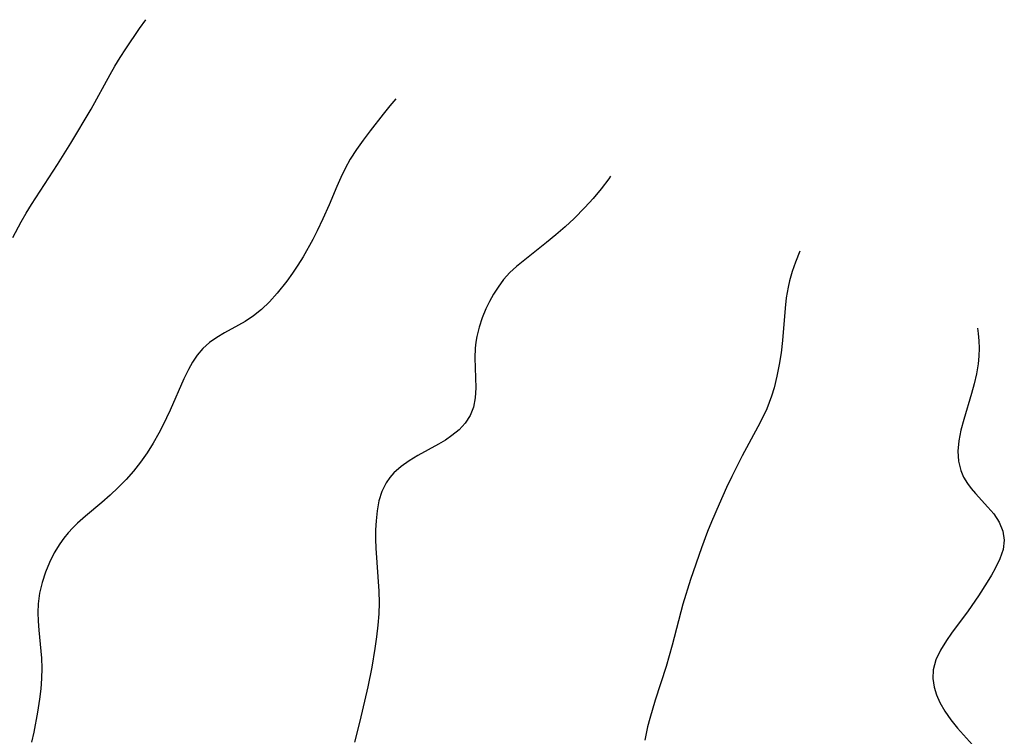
# Model space of a CAD drawing. Header units: metres. Extents: x 1073367 to 1082519, y 1569854 to 1574957.
# Tile 635 of 656: x 1078900 to 1079054, y 1574493 to 1574605. Entities that reach past the tile are written whole.
import ezdxf

# ---------------------------------------------------------------- set-up
doc = ezdxf.new("R2010")
doc.units = ezdxf.units.M
doc.layers.add('CGG_CurvaNivelLidar_v1', color=253, linetype='Continuous', lineweight=30)

msp = doc.modelspace()

# ---------------------------------------------------------------- linework, layer by layer
at = {"layer": 'CGG_CurvaNivelLidar_v1'}
for p, q in [((1078918.6403, 1574603.3683, 76), (1078919.6246, 1574604.7639, 76)), ((1078916.5008, 1574600.2089, 76), (1078918.6403, 1574603.3683, 76)), ((1078915.6239, 1574598.8508, 76), (1078916.5008, 1574600.2089, 76)), ((1078914.7839, 1574597.4726, 76), (1078915.6239, 1574598.8508, 76)), ((1078914.0652, 1574596.2087, 76), (1078914.7839, 1574597.4726, 76)), ((1078911.0785, 1574590.7917, 76), (1078914.0652, 1574596.2087, 76)), ((1078957.764, 1574591.2994, 76.5), (1078956.7142, 1574590.0064, 76.5)), ((1078958.6894, 1574592.3797, 76.5), (1078957.764, 1574591.2994, 76.5)), ((1078907.9173, 1574585.4589, 76), (1078911.0785, 1574590.7917, 76)), ((1078956.7142, 1574590.0064, 76.5), (1078954.6751, 1574587.3807, 76.5)), ((1078954.6751, 1574587.3807, 76.5), (1078953.5913, 1574585.929, 76.5)), ((1078905.8438, 1574582.1201, 76), (1078907.9173, 1574585.4589, 76)), ((1078953.5913, 1574585.929, 76.5), (1078952.5528, 1574584.4536, 76.5)), ((1078952.5528, 1574584.4536, 76.5), (1078951.5897, 1574582.9346, 76.5)), ((1078901.7627, 1574575.8548, 76), (1078905.8438, 1574582.1201, 76)), ((1078951.5897, 1574582.9346, 76.5), (1078950.8055, 1574581.5105, 76.5)), ((1078950.8055, 1574581.5105, 76.5), (1078950.1267, 1574580.1144, 76.5)), ((1078992.238, 1574580.2968, 77), (1078991.9661, 1574579.8846, 77)), ((1078949.4928, 1574578.6913, 76.5), (1078948.2739, 1574575.8077, 76.5)), ((1078950.1267, 1574580.1144, 76.5), (1078949.4928, 1574578.6913, 76.5)), ((1078991.9661, 1574579.8846, 77), (1078990.8052, 1574578.3231, 77)), ((1078990.8052, 1574578.3231, 77), (1078989.5567, 1574576.8247, 77)), ((1078900.9344, 1574574.5228, 76), (1078901.7627, 1574575.8548, 76)), ((1078948.2739, 1574575.8077, 76.5), (1078947.3023, 1574573.6036, 76.5)), ((1078989.5567, 1574576.8247, 77), (1078988.2363, 1574575.3846, 77)), ((1078900.1438, 1574573.1701, 76), (1078900.9344, 1574574.5228, 76)), ((1078988.2363, 1574575.3846, 77), (1078986.549, 1574573.7039, 77)), ((1078898.8618, 1574570.722, 76), (1078900.1438, 1574573.1701, 76)), ((1078947.3023, 1574573.6036, 76.5), (1078946.4135, 1574571.755, 76.5)), ((1078986.549, 1574573.7039, 77), (1078985.1427, 1574572.4006, 77)), ((1078946.4135, 1574571.755, 76.5), (1078945.7058, 1574570.3784, 76.5)), ((1078983.7094, 1574571.1416, 77), (1078982.26, 1574569.927, 77)), ((1078985.1427, 1574572.4006, 77), (1078983.7094, 1574571.1416, 77)), ((1078945.7058, 1574570.3784, 76.5), (1078944.1987, 1574567.6865, 76.5)), ((1078982.26, 1574569.927, 77), (1078977.5367, 1574566.1604, 77)), ((1079021.8245, 1574568.5524, 77.5), (1079021.1447, 1574566.8398, 77.5)), ((1078943.3966, 1574566.3809, 76.5), (1078942.5582, 1574565.1094, 76.5)), ((1078944.1987, 1574567.6865, 76.5), (1078943.3966, 1574566.3809, 76.5)), ((1079021.1447, 1574566.8398, 77.5), (1079020.6443, 1574565.3888, 77.5)), ((1078942.5582, 1574565.1094, 76.5), (1078941.6787, 1574563.8797, 76.5)), ((1078976.5019, 1574565.2131, 77), (1078975.5461, 1574564.129, 77)), ((1078977.5367, 1574566.1604, 77), (1078976.5019, 1574565.2131, 77)), ((1079020.6443, 1574565.3888, 77.5), (1079020.219, 1574563.9219, 77.5)), ((1078941.6787, 1574563.8797, 76.5), (1078940.1606, 1574561.9899, 76.5)), ((1078975.5461, 1574564.129, 77), (1078974.6818, 1574562.9517, 77)), ((1079020.219, 1574563.9219, 77.5), (1079019.992, 1574562.9447, 77.5)), ((1078940.1606, 1574561.9899, 76.5), (1078938.9749, 1574560.6763, 76.5)), ((1078973.9788, 1574561.8635, 77), (1078973.3312, 1574560.7306, 77)), ((1078974.6818, 1574562.9517, 77), (1078973.9788, 1574561.8635, 77)), ((1079019.992, 1574562.9447, 77.5), (1079019.711, 1574561.3023, 77.5)), ((1078938.9749, 1574560.6763, 76.5), (1078937.7214, 1574559.4665, 76.5)), ((1078973.3312, 1574560.7306, 77), (1078972.7512, 1574559.5556, 77)), ((1079019.711, 1574561.3023, 77.5), (1079019.5175, 1574559.6396, 77.5)), ((1078937.7214, 1574559.4665, 76.5), (1078936.4851, 1574558.4695, 76.5)), ((1078972.7512, 1574559.5556, 77), (1078972.1808, 1574558.1512, 77)), ((1079019.5175, 1574559.6396, 77.5), (1079019.1099, 1574554.5929, 77.5)), ((1078935.1827, 1574557.5959, 76.5), (1078934.0999, 1574556.9789, 76.5)), ((1078936.4851, 1574558.4695, 76.5), (1078935.1827, 1574557.5959, 76.5)), ((1078972.1808, 1574558.1512, 77), (1078971.718, 1574556.7076, 77)), ((1078931.9178, 1574555.8178, 76.5), (1078930.7206, 1574555.0995, 76.5)), ((1078934.0999, 1574556.9789, 76.5), (1078931.9178, 1574555.8178, 76.5)), ((1078971.718, 1574556.7076, 77), (1078971.3657, 1574555.2386, 77)), ((1079049.5895, 1574556.5336, 78), (1079049.7116, 1574555.6917, 78)), ((1079049.7116, 1574555.6917, 78), (1079049.8221, 1574554.5438, 78)), ((1078929.5923, 1574554.2876, 76.5), (1078928.5627, 1574553.3538, 76.5)), ((1078930.7206, 1574555.0995, 76.5), (1078929.5923, 1574554.2876, 76.5)), ((1078971.2088, 1574554.3329, 77), (1078971.1023, 1574553.4239, 77)), ((1078971.3657, 1574555.2386, 77), (1078971.2088, 1574554.3329, 77)), ((1079019.1099, 1574554.5929, 77.5), (1079018.8934, 1574552.6628, 77.5)), ((1079049.8221, 1574554.5438, 78), (1079049.8657, 1574553.3939, 78)), ((1078928.5627, 1574553.3538, 76.5), (1078927.6527, 1574552.2962, 76.5)), ((1078971.1023, 1574553.4239, 77), (1078971.0388, 1574551.88, 77)), ((1079018.8934, 1574552.6628, 77.5), (1079018.614, 1574550.8309, 77.5)), ((1079049.8657, 1574553.3939, 78), (1079049.8242, 1574552.1647, 78)), ((1078926.9262, 1574551.2335, 76.5), (1078926.2771, 1574550.0958, 76.5)), ((1078927.6527, 1574552.2962, 76.5), (1078926.9262, 1574551.2335, 76.5)), ((1078971.0388, 1574551.88, 77), (1078971.1796, 1574547.2068, 77)), ((1079049.6973, 1574550.9375, 78), (1079049.4308, 1574549.389, 78)), ((1079049.8242, 1574552.1647, 78), (1079049.6973, 1574550.9375, 78)), ((1078926.2771, 1574550.0958, 76.5), (1078925.5489, 1574548.614, 76.5)), ((1079018.614, 1574550.8309, 77.5), (1079018.256, 1574549.0169, 77.5)), ((1079049.4308, 1574549.389, 78), (1079049.0745, 1574547.8505, 78)), ((1078925.5489, 1574548.614, 76.5), (1078923.4509, 1574543.7349, 76.5)), ((1079018.256, 1574549.0169, 77.5), (1079017.8079, 1574547.2285, 77.5)), ((1079049.0745, 1574547.8505, 78), (1079048.6578, 1574546.3242, 78)), ((1078971.1796, 1574547.2068, 77), (1078971.1089, 1574545.6567, 77)), ((1079017.8079, 1574547.2285, 77.5), (1079017.4028, 1574545.907, 77.5)), ((1079048.6578, 1574546.3242, 78), (1079047.4379, 1574542.2453, 78)), ((1078971.1089, 1574545.6567, 77), (1078970.8345, 1574544.1847, 77)), ((1079017.4028, 1574545.907, 77.5), (1079016.6616, 1574543.9383, 77.5)), ((1078923.4509, 1574543.7349, 76.5), (1078922.2951, 1574541.3224, 76.5)), ((1078970.8345, 1574544.1847, 77), (1078970.3146, 1574542.8873, 77)), ((1079016.6616, 1574543.9383, 77.5), (1079016.0082, 1574542.5139, 77.5)), ((1078969.5505, 1574541.7, 77), (1078968.5929, 1574540.6604, 77)), ((1078970.3146, 1574542.8873, 77), (1078969.5505, 1574541.7, 77)), ((1079016.0082, 1574542.5139, 77.5), (1079015.2908, 1574541.1137, 77.5)), ((1079047.4379, 1574542.2453, 78), (1079047.004, 1574540.5764, 78)), ((1078921.6665, 1574540.1347, 76.5), (1078920.7742, 1574538.5754, 76.5)), ((1078922.2951, 1574541.3224, 76.5), (1078921.6665, 1574540.1347, 76.5)), ((1078968.5929, 1574540.6604, 77), (1078967.469, 1574539.7316, 77)), ((1079015.2908, 1574541.1137, 77.5), (1079012.8429, 1574536.5926, 77.5)), ((1079047.004, 1574540.5764, 78), (1079046.6812, 1574538.9295, 78)), ((1078966.4381, 1574539.0331, 77), (1078965.3466, 1574538.382, 77)), ((1078967.469, 1574539.7316, 77), (1078966.4381, 1574539.0331, 77)), ((1079046.6812, 1574538.9295, 78), (1079046.5336, 1574537.3127, 78)), ((1078919.8191, 1574537.0537, 76.5), (1078918.7955, 1574535.5796, 76.5)), ((1078920.7742, 1574538.5754, 76.5), (1078919.8191, 1574537.0537, 76.5)), ((1078965.3466, 1574538.382, 77), (1078962.159, 1574536.6332, 77)), ((1079046.5336, 1574537.3127, 78), (1079046.6226, 1574535.7651, 78)), ((1078918.7955, 1574535.5796, 76.5), (1078917.6934, 1574534.1664, 76.5)), ((1078960.791, 1574535.8145, 77), (1078959.5145, 1574534.9112, 77)), ((1078962.159, 1574536.6332, 77), (1078960.791, 1574535.8145, 77)), ((1079012.8429, 1574536.5926, 77.5), (1079011.2136, 1574533.3664, 77.5)), ((1079046.6226, 1574535.7651, 78), (1079046.9768, 1574534.2891, 78)), ((1078917.6934, 1574534.1664, 76.5), (1078916.544, 1574532.8672, 76.5)), ((1078959.5145, 1574534.9112, 77), (1078958.3887, 1574533.8943, 77)), ((1079046.9768, 1574534.2891, 78), (1079047.4295, 1574533.2468, 78)), ((1078916.544, 1574532.8672, 76.5), (1078915.3274, 1574531.6283, 76.5)), ((1078957.7542, 1574533.164, 77), (1078957.2067, 1574532.3748, 77)), ((1078958.3887, 1574533.8943, 77), (1078957.7542, 1574533.164, 77)), ((1079011.2136, 1574533.3664, 77.5), (1079010.3992, 1574531.6463, 77.5)), ((1079047.4295, 1574533.2468, 78), (1079048.0169, 1574532.2605, 78)), ((1078915.3274, 1574531.6283, 76.5), (1078914.0604, 1574530.4408, 76.5)), ((1078956.5332, 1574531.0085, 77), (1078956.0688, 1574529.526, 77)), ((1078957.2067, 1574532.3748, 77), (1078956.5332, 1574531.0085, 77)), ((1079010.3992, 1574531.6463, 77.5), (1079009.21, 1574529.0286, 77.5)), ((1079048.0169, 1574532.2605, 78), (1079048.6124, 1574531.4451, 78)), ((1079048.6124, 1574531.4451, 78), (1079049.2649, 1574530.6652, 78)), ((1078914.0604, 1574530.4408, 76.5), (1078912.7571, 1574529.2982, 76.5)), ((1078956.0688, 1574529.526, 77), (1078955.7846, 1574528.0027, 77)), ((1079049.2649, 1574530.6652, 78), (1079051.2237, 1574528.5683, 78)), ((1078912.7571, 1574529.2982, 76.5), (1078910.2038, 1574527.1548, 76.5)), ((1078955.7846, 1574528.0027, 77), (1078955.6163, 1574526.4194, 77)), ((1079009.21, 1574529.0286, 77.5), (1079008.0135, 1574526.2341, 77.5)), ((1079051.2237, 1574528.5683, 78), (1079052.1254, 1574527.5016, 78)), ((1078910.2038, 1574527.1548, 76.5), (1078908.9767, 1574526.0533, 76.5)), ((1078955.6163, 1574526.4194, 77), (1078955.5336, 1574525.0045, 77)), ((1079052.1254, 1574527.5016, 78), (1079052.9788, 1574526.1901, 78)), ((1078908.217, 1574525.3018, 76.5), (1078907.498, 1574524.5183, 76.5)), ((1078908.9767, 1574526.0533, 76.5), (1078908.217, 1574525.3018, 76.5)), ((1078955.5336, 1574525.0045, 77), (1078955.5111, 1574523.5647, 77)), ((1079007.4168, 1574524.7485, 77.5), (1079006.449, 1574522.1705, 77.5)), ((1079008.0135, 1574526.2341, 77.5), (1079007.4168, 1574524.7485, 77.5)), ((1079052.9788, 1574526.1901, 78), (1079053.5595, 1574524.8079, 78)), ((1079053.5595, 1574524.8079, 78), (1079053.7851, 1574523.3787, 78)), ((1078906.8155, 1574523.6861, 76.5), (1078906.1868, 1574522.8176, 76.5)), ((1078907.498, 1574524.5183, 76.5), (1078906.8155, 1574523.6861, 76.5)), ((1078955.5111, 1574523.5647, 77), (1078955.5533, 1574522.1148, 77)), ((1079053.7851, 1574523.3787, 78), (1079053.5977, 1574521.9397, 78)), ((1078906.1868, 1574522.8176, 76.5), (1078905.3219, 1574521.3988, 76.5)), ((1078955.5533, 1574522.1148, 77), (1078956.0311, 1574515.4055, 77)), ((1079006.449, 1574522.1705, 77.5), (1079004.7501, 1574517.2163, 77.5)), ((1079053.5977, 1574521.9397, 78), (1079053.0883, 1574520.4717, 78)), ((1078905.3219, 1574521.3988, 76.5), (1078904.5814, 1574519.9123, 76.5)), ((1079053.0883, 1574520.4717, 78), (1079052.3617, 1574518.9695, 78)), ((1078904.5814, 1574519.9123, 76.5), (1078903.9549, 1574518.3751, 76.5)), ((1079052.3617, 1574518.9695, 78), (1079051.7682, 1574517.895, 78)), ((1078903.9549, 1574518.3751, 76.5), (1078903.4302, 1574516.7604, 76.5)), ((1079004.7501, 1574517.2163, 77.5), (1079003.5493, 1574513.3795, 77.5)), ((1079051.7682, 1574517.895, 78), (1079051.123, 1574516.8066, 78)), ((1078903.4302, 1574516.7604, 76.5), (1078903.0395, 1574515.1145, 76.5)), ((1079051.123, 1574516.8066, 78), (1079049.7539, 1574514.6742, 78)), ((1078903.0395, 1574515.1145, 76.5), (1078902.809, 1574513.4423, 76.5)), ((1078956.0311, 1574515.4055, 77), (1078956.0767, 1574513.5849, 77)), ((1079049.7539, 1574514.6742, 78), (1079048.1331, 1574512.3459, 78)), ((1078902.809, 1574513.4423, 76.5), (1078902.7546, 1574512.0802, 76.5)), ((1078956.0767, 1574513.5849, 77), (1078956.0303, 1574511.8925, 77)), ((1079003.5493, 1574513.3795, 77.5), (1079001.8594, 1574506.9899, 77.5)), ((1078902.7546, 1574512.0802, 76.5), (1078902.793, 1574510.7063, 76.5)), ((1078956.0303, 1574511.8925, 77), (1078955.8938, 1574510.0871, 77)), ((1079048.1331, 1574512.3459, 78), (1079045.5507, 1574508.8358, 78)), ((1078902.793, 1574510.7063, 76.5), (1078902.8933, 1574509.3233, 76.5)), ((1078955.8938, 1574510.0871, 77), (1078955.6889, 1574508.2827, 77)), ((1078902.8933, 1574509.3233, 76.5), (1078903.3155, 1574504.944, 76.5)), ((1078955.6889, 1574508.2827, 77), (1078955.4348, 1574506.4792, 77)), ((1079045.5507, 1574508.8358, 78), (1079044.7494, 1574507.6864, 78)), ((1078955.4348, 1574506.4792, 77), (1078954.9413, 1574503.5398, 77)), ((1079001.8594, 1574506.9899, 77.5), (1079000.9198, 1574503.648, 77.5)), ((1079044.7494, 1574507.6864, 78), (1079043.8088, 1574506.1799, 78)), ((1078903.3155, 1574504.944, 76.5), (1078903.3849, 1574503.3943, 76.5)), ((1079043.8088, 1574506.1799, 78), (1079043.076, 1574504.6669, 78)), ((1078903.3849, 1574503.3943, 76.5), (1078903.3521, 1574501.7799, 76.5)), ((1078954.9413, 1574503.5398, 77), (1078954.3159, 1574500.4539, 77)), ((1079000.9198, 1574503.648, 77.5), (1078999.224, 1574498.3633, 77.5)), ((1079043.076, 1574504.6669, 78), (1079042.6537, 1574503.1289, 78)), ((1078903.3521, 1574501.7799, 76.5), (1078903.228, 1574500.1595, 76.5)), ((1079042.6537, 1574503.1289, 78), (1079042.6077, 1574501.7874, 78)), ((1079042.6077, 1574501.7874, 78), (1079042.818, 1574500.4286, 78)), ((1078903.228, 1574500.1595, 76.5), (1078903.0369, 1574498.5343, 76.5)), ((1078954.3159, 1574500.4539, 77), (1078953.0819, 1574495.096, 77)), ((1079042.818, 1574500.4286, 78), (1079043.1828, 1574499.2197, 78)), ((1079043.1828, 1574499.2197, 78), (1079043.6972, 1574498.0229, 78)), ((1078903.0369, 1574498.5343, 76.5), (1078902.7314, 1574496.5122, 76.5)), ((1078999.224, 1574498.3633, 77.5), (1078998.3802, 1574495.495, 77.5)), ((1079043.6972, 1574498.0229, 78), (1079044.4768, 1574496.6453, 78)), ((1078902.7314, 1574496.5122, 76.5), (1078902.1303, 1574493.3647, 76.5)), ((1079044.4768, 1574496.6453, 78), (1079045.4084, 1574495.3045, 78)), ((1078953.0819, 1574495.096, 77), (1078952.2602, 1574491.8096, 77)), ((1078998.0498, 1574494.1898, 77.5), (1078997.6076, 1574492.1071, 77.5)), ((1078998.3802, 1574495.495, 77.5), (1078998.0498, 1574494.1898, 77.5)), ((1079045.4084, 1574495.3045, 78), (1079046.4579, 1574494.0015, 78)), ((1079046.4579, 1574494.0015, 78), (1079049.2828, 1574490.8777, 78)), ((1078902.1303, 1574493.3647, 76.5), (1078901.7795, 1574491.8135, 76.5))]:
    msp.add_line(p, q, dxfattribs=at)

doc.saveas('drawing.dxf')
